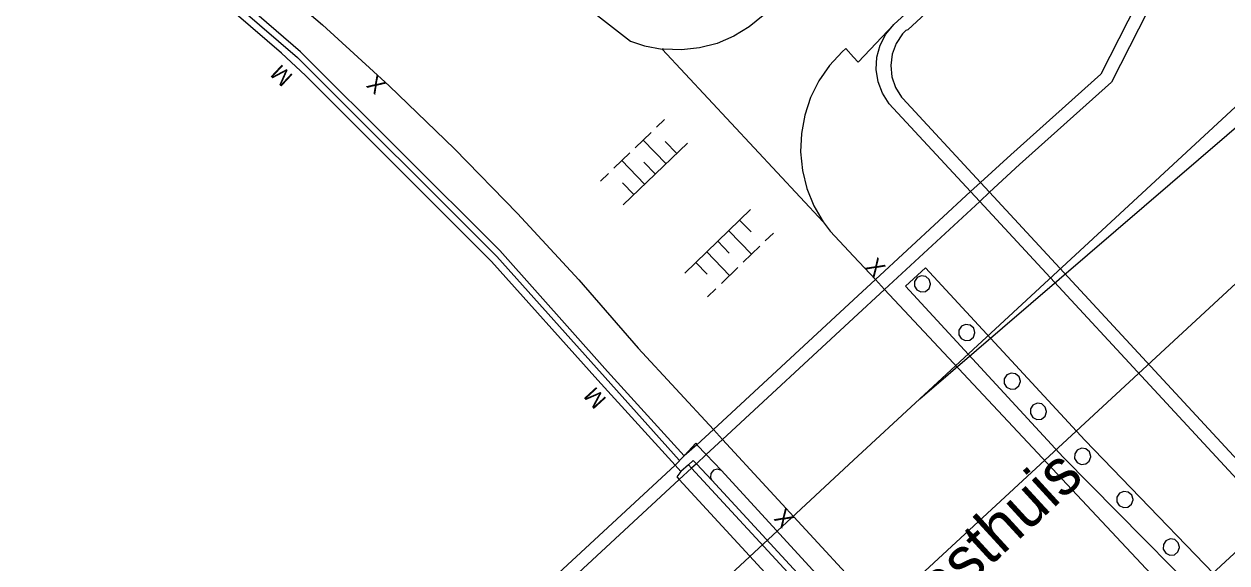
# Model space of a CAD drawing. Extents: x 134999 to 136502, y 457398 to 459002.
# Drawn here: x 135974.78 to 136011.35, y 457431.85 to 457448.25 of the extents above; entities that cross this region are included whole.
import ezdxf

# ---------------------------------------------------------------- set-up
doc = ezdxf.new("R2010")
doc.units = 0
for name, color, linetype in [('RI_DGTB_28', 7, 'Continuous'), ('RI_DGTB_30', 7, 'Continuous'), ('RI_DGTB_31', 7, 'Continuous'), ('RI_DGTB_44', 7, 'Continuous'), ('RI_DGTB_53', 7, 'Continuous'), ('RI_DGTB_54', 7, 'Continuous')]:
    doc.layers.add(name, color=color, linetype=linetype)

msp = doc.modelspace()

# ---------------------------------------------------------------- linework, layer by layer
at = {"layer": 'RI_DGTB_28'}
for p, q in [((136002.038, 457431.476), (136044.622, 457470.94)), ((136000, 457434.973), (136002.017, 457436.847)), ((135998.116, 457433.222), (136000, 457434.973)), ((135995.071, 457434.733), (135994.977, 457434.834)), ((136000, 457429.394), (135995.071, 457434.733)), ((136000, 457428.632), (135994.702, 457434.391))]:
    msp.add_line(p, q, dxfattribs=at)
for points in [[(136002.017, 457436.847), (136037.283, 457469.498)], [(136002.017, 457436.847), (136038.487, 457468.202)], [(136015.27, 457425.884), (136012.14, 457429.231), (136006.37, 457435.07), (136001.58, 457440.27), (136002.19, 457440.83), (136007.03, 457435.59), (136012.346, 457430.072)], [(136001.849, 457440.275), (136001.922, 457440.155), (136002.047, 457440.094), (136002.186, 457440.109), (136002.295, 457440.197), (136002.34, 457440.33), (136002.34, 457440.34), (136002.301, 457440.474), (136002.195, 457440.567), (136002.057, 457440.588), (136001.929, 457440.531), (136001.851, 457440.415), (136001.849, 457440.275)], [(136003.199, 457438.795), (136003.272, 457438.675), (136003.397, 457438.614), (136003.536, 457438.629), (136003.645, 457438.717), (136003.69, 457438.85), (136003.69, 457438.86), (136003.651, 457438.994), (136003.545, 457439.087), (136003.407, 457439.108), (136003.279, 457439.051), (136003.201, 457438.935), (136003.199, 457438.795)], [(136000, 457421.425), (136018.029, 457438.107)], [(136004.579, 457437.315), (136004.652, 457437.195), (136004.777, 457437.134), (136004.916, 457437.149), (136005.025, 457437.237), (136005.07, 457437.37), (136005.07, 457437.38), (136005.031, 457437.514), (136004.925, 457437.607), (136004.787, 457437.628), (136004.659, 457437.571), (136004.581, 457437.455), (136004.579, 457437.315)], [(136005.374, 457436.395), (136005.447, 457436.275), (136005.572, 457436.214), (136005.711, 457436.229), (136005.82, 457436.317), (136005.865, 457436.45), (136005.865, 457436.46), (136005.826, 457436.594), (136005.72, 457436.687), (136005.582, 457436.708), (136005.454, 457436.651), (136005.376, 457436.535), (136005.374, 457436.395)], [(136006.719, 457435.027), (136006.792, 457434.907), (136006.917, 457434.846), (136007.056, 457434.861), (136007.165, 457434.949), (136007.21, 457435.082), (136007.21, 457435.092), (136007.171, 457435.226), (136007.065, 457435.319), (136006.927, 457435.34), (136006.799, 457435.283), (136006.721, 457435.167), (136006.719, 457435.027)], [(135994.75, 457434.632), (135994.63, 457434.47), (135994.702, 457434.391)], [(136008.005, 457433.714), (136008.078, 457433.594), (136008.203, 457433.533), (136008.342, 457433.548), (136008.451, 457433.636), (136008.496, 457433.769), (136008.496, 457433.779), (136008.457, 457433.913), (136008.351, 457434.006), (136008.213, 457434.027), (136008.085, 457433.97), (136008.007, 457433.854), (136008.005, 457433.714)], [(135962.295, 457400), (135965.71, 457403.166), (135985.945, 457421.912), (135998.116, 457433.222)], [(136009.416, 457432.267), (136009.489, 457432.147), (136009.614, 457432.086), (136009.753, 457432.101), (136009.862, 457432.189), (136009.907, 457432.322), (136009.907, 457432.332), (136009.868, 457432.466), (136009.762, 457432.559), (136009.624, 457432.58), (136009.496, 457432.523), (136009.418, 457432.407), (136009.416, 457432.267)]]:
    msp.add_lwpolyline(points, dxfattribs=at)
at = {"layer": 'RI_DGTB_31'}
for p, q in [((135994.011, 457445.108), (135994.255, 457445.343)), ((135993.361, 457444.483), (135993.849, 457444.952)), ((135994.298, 457443.997), (135993.605, 457444.717)), ((135992.998, 457442.746), (135994.948, 457444.622)), ((135994.623, 457444.309), (135994.276, 457444.67)), ((135992.711, 457443.858), (135993.199, 457444.327)), ((135993.648, 457443.371), (135992.955, 457444.092)), ((135993.973, 457443.684), (135993.626, 457444.044)), ((135992.304, 457443.467), (135992.549, 457443.702)), ((135993.323, 457443.059), (135992.976, 457443.419)), ((135996.87, 457442.606), (135994.867, 457440.669)), ((135996.536, 457442.284), (135996.884, 457441.924)), ((135996.202, 457441.96), (135996.897, 457441.242)), ((135997.565, 457441.888), (135997.315, 457441.646)), ((135995.868, 457441.638), (135996.216, 457441.278)), ((135997.148, 457441.484), (135996.647, 457441)), ((135995.535, 457441.315), (135996.23, 457440.596)), ((135995.201, 457440.992), (135995.549, 457440.632)), ((135996.48, 457440.838), (135995.98, 457440.354)), ((135995.813, 457440.192), (135995.563, 457439.95))]:
    msp.add_line(p, q, dxfattribs=at)
at = {"layer": 'RI_DGTB_53'}
for p, q in [((136118.461, 457556.65), (136001.225, 457448.228)), ((135994.181, 457447.483), (135999.078, 457442.224)), ((136004.78, 457444.27), (136003.855, 457443.43)), ((136005.04, 457443.97), (136004.134, 457443.129)), ((136003.855, 457443.43), (136003.554, 457443.152)), ((136003.855, 457443.43), (136004.134, 457443.129)), ((136003.554, 457443.152), (136000.663, 457440.472)), ((136003.554, 457443.152), (136003.833, 457442.85)), ((136004.134, 457443.129), (136003.833, 457442.85)), ((136003.833, 457442.85), (136000.943, 457440.173)), ((136000.663, 457440.472), (136000, 457441.181)), ((136000, 457439.858), (136000.663, 457440.472)), ((136000.943, 457440.173), (136000.663, 457440.472)), ((136000, 457439.3), (136000.943, 457440.173)), ((136014.837, 457425.32), (136000.943, 457440.173)), ((135995.736, 457435.908), (136000, 457439.858)), ((135996.014, 457435.607), (136000, 457439.3)), ((135995.736, 457435.908), (135995.239, 457435.448)), ((135996.014, 457435.607), (135995.52, 457435.149)), ((135995.239, 457435.448), (135994.851, 457435.112)), ((135995.52, 457435.149), (135995.239, 457435.448)), ((135994.851, 457435.112), (135994.571, 457434.829)), ((135995.219, 457434.87), (135995.071, 457434.733)), ((135995.52, 457435.149), (135995.219, 457434.87)), ((135995.69, 457434.37), (135995.219, 457434.87)), ((135995.98, 457434.66), (135995.52, 457435.149)), ((135994.571, 457434.829), (135987.34, 457428.131)), ((135994.75, 457434.632), (135994.571, 457434.829)), ((135995.071, 457434.733), (135994.702, 457434.391)), ((135994.977, 457434.834), (135994.75, 457434.632)), ((136000, 457430.283), (135995.98, 457434.66)), ((135994.702, 457434.391), (135987.903, 457428.093)), ((136000, 457429.69), (135995.69, 457434.37))]:
    msp.add_line(p, q, dxfattribs=at)
for points in [[(136118.739, 457556.35), (136001.646, 457448.073), (136001.584, 457448.047), (136001.491, 457447.948), (136001.297, 457447.659), (136001.174, 457447.334), (136001.128, 457446.989), (136001.162, 457446.643), (136001.274, 457446.314), (136001.458, 457446.019), (136001.494, 457445.983), (136003.855, 457443.43)], [(135972.648, 457463.736), (135993.22, 457447.726), (135993.64, 457447.587), (135994.181, 457447.483)], [(135997.621, 457448.92), (135997.251, 457448.511), (135996.827, 457448.16), (135996.356, 457447.874), (135995.849, 457447.659), (135995.315, 457447.52), (135994.768, 457447.459), (135994.217, 457447.479), (135994.181, 457447.483)], [(136000, 457447.239), (136000.138, 457447.083), (136001.225, 457448.228)], [(136003.554, 457443.152), (136001.082, 457445.824), (136000.876, 457446.14), (136000.742, 457446.492), (136000.685, 457446.865), (136000.707, 457447.241), (136000.808, 457447.604), (136000.983, 457447.938), (136001.225, 457448.228)], [(136000, 457447.239), (135999.764, 457447.505), (135999.654, 457447.405), (135999.269, 457446.989), (135998.947, 457446.522), (135998.694, 457446.016), (135998.514, 457445.478), (135998.412, 457444.921), (135998.389, 457444.354), (135998.447, 457443.79), (135998.582, 457443.24), (135998.794, 457442.715), (135999.078, 457442.224)], [(136004.134, 457443.129), (136018.34, 457427.77), (136018.489, 457427.647), (136018.675, 457427.594), (136018.776, 457427.598)], [(136003.833, 457442.85), (136018.205, 457427.313), (136018.36, 457427.212)], [(135999.078, 457442.224), (135999.284, 457441.946), (136000, 457441.181)], [(135994.851, 457435.112), (135995.2, 457435.49), (135995.239, 457435.448)], [(135994.977, 457434.834), (135995.127, 457434.967), (135995.219, 457434.87)], [(135995.98, 457434.66), (135995.862, 457434.706), (135995.739, 457434.674), (135995.658, 457434.576), (135995.65, 457434.45), (135995.69, 457434.37)]]:
    msp.add_lwpolyline(points, dxfattribs=at)
at = {"layer": 'RI_DGTB_54'}
for p, q in [((135982.602, 457447.361), (135983.334, 457446.677)), ((135989.156, 457441.176), (135994.698, 457434.982)), ((135996.014, 457435.607), (135995.736, 457435.908)), ((136000, 457431.29), (135996.014, 457435.607))]:
    msp.add_line(p, q, dxfattribs=at)
for points in [[(136041.07, 457480.52), (136040.79, 457480.82), (136037.28, 457477.53), (136030.05, 457471.03), (136024.13, 457463.73), (136020.61, 457460.49), (136016.8, 457457.54), (136009.72, 457451.05), (136007.52, 457446.72), (136004.78, 457444.27)], [(136041.07, 457480.52), (136037.56, 457477.23), (136030.35, 457470.75), (136024.43, 457463.45), (136020.87, 457460.19), (136017.06, 457457.24), (136010.04, 457450.81), (136007.84, 457446.48), (136005.04, 457443.97)], [(135994.851, 457435.112), (135992.52, 457437.67), (135989.24, 457441.359), (135983.182, 457447.406), (135979.637, 457450.472), (135975.661, 457453.584), (135971.468, 457456.499), (135967.4, 457459.151), (135963.121, 457461.533), (135958.496, 457463.79), (135954.486, 457465.504), (135953.24, 457468.427), (135953.397, 457468.646), (135953.04, 457468.869)], [(135954.376, 457465.322), (135958.453, 457463.582), (135963.07, 457461.329), (135967.341, 457458.951), (135971.402, 457456.304), (135975.589, 457453.393), (135979.557, 457450.285), (135983.095, 457447.225), (135989.153, 457441.179)], [(135982.602, 457447.361), (135979.418, 457450.115), (135975.457, 457453.216), (135971.279, 457456.122), (135969.243, 457457.449)], [(135977.64, 457453.31), (135980.102, 457451.371), (135981.769, 457450.011), (135983.854, 457448.218), (135985.885, 457446.365), (135987.862, 457444.454), (135989.782, 457442.487), (135991.644, 457440.464), (135993.447, 457438.388), (135995.736, 457435.908)], [(135983.334, 457446.677), (135988.994, 457441.027), (135992.22, 457437.41), (135994.571, 457434.829)]]:
    msp.add_lwpolyline(points, dxfattribs=at)

# ---------------------------------------------------------------- texts
at = {"layer": 'RI_DGTB_30'}
for height, rotation, p in [(0.499, 136.839, (135985.816, 457446.43)), (0.5, 312.7553, (136000.337, 457440.841)), (0.5, 132.9203, (135998.213, 457433.211))]:
    msp.add_text('X', height=height, rotation=rotation, dxfattribs=at).set_placement(p)
at = {"layer": 'RI_DGTB_31'}
for height, rotation, p in [(0.499, 136.9749, (135982.982, 457446.671)), (0.5, 132.545, (135992.51, 457436.832))]:
    msp.add_text('M', height=height, rotation=rotation, dxfattribs=at).set_placement(p)
at = {"layer": 'RI_DGTB_44'}
msp.add_text('gasthuis', height=1.4, rotation=42.5304, dxfattribs=at).set_placement((136001.909, 457429.687))

doc.saveas('drawing.dxf')
